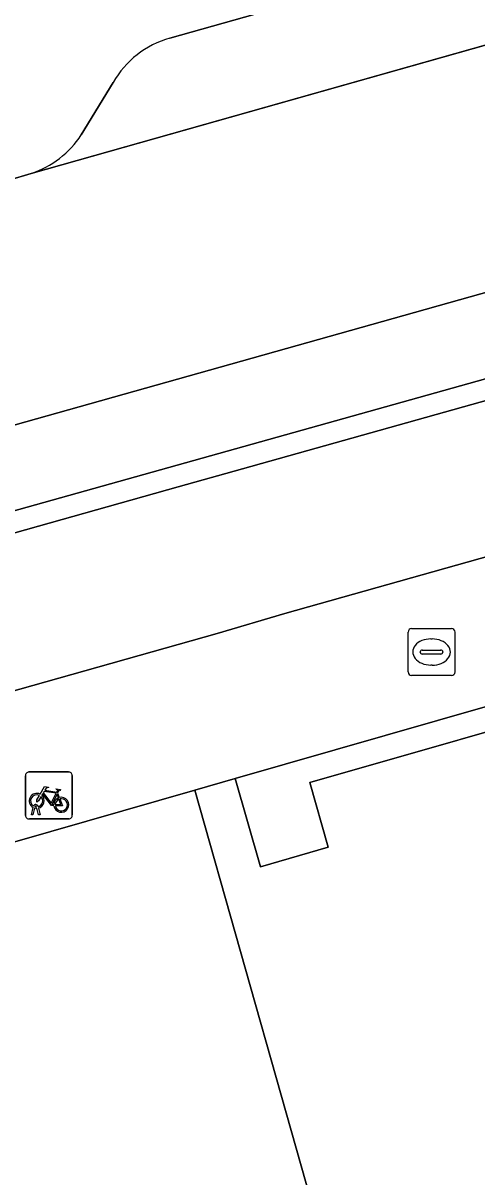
# Model space of a CAD drawing. Extents: x 159680 to 160786, y 387323 to 388340.
# Drawn here: x 159958.83 to 159968.51, y 388219.75 to 388244.36 of the extents above; entities that cross this region are included whole.
import ezdxf

# ---------------------------------------------------------------- set-up
doc = ezdxf.new("R2010")
doc.units = 0
for name, color, linetype in [('IMGEO_Berm_groen', 7, 'Continuous'), ('IMGEO_Brandkraan', 7, 'Continuous'), ('IMGEO_Fietsenrek', 7, 'Continuous'), ('IMGEO_Groenvoorziening', 7, 'Continuous'), ('IMGEO_Pand', 7, 'Continuous'), ('IMGEO_Parkeervlak_open', 7, 'Continuous'), ('IMGEO_Rijbaan_lokaal_open', 7, 'Continuous'), ('IMGEO_Voetpad_open', 7, 'Continuous')]:
    doc.layers.add(name, color=color, linetype=linetype)

msp = doc.modelspace()

# ---------------------------------------------------------------- linework, layer by layer
at = {"layer": 'IMGEO_Berm_groen'}
for points in [[(159961.96, 388244.034), (159983.15, 388250), (159985.278, 388250.601), (159993.494, 388252.918)], [(159960.071, 388241.974), (159960.749, 388243.086)], [(159958.522, 388241.005), (159958.999, 388241.151)]]:
    msp.add_lwpolyline(points, dxfattribs=at)
for centre, radius, start, end in [((159962.506, 388242.09), 2.02, 105.6739, 150.4355), ((159958.378, 388243.069), 2.016, 287.933, 327.0956)]:
    msp.add_arc(centre, radius, start, end, dxfattribs=at)
at = {"layer": 'IMGEO_Brandkraan'}
for p, q in [((159967.044, 388230.515), (159967.044, 388231.367)), ((159967.119, 388231.441), (159967.971, 388231.441)), ((159968.045, 388231.367), (159968.045, 388230.515)), ((159967.532, 388231.221), (159967.557, 388231.221)), ((159967.303, 388230.935), (159967.303, 388230.947)), ((159967.741, 388230.898), (159967.343, 388230.898)), ((159967.346, 388230.984), (159967.744, 388230.984)), ((159967.787, 388230.947), (159967.787, 388230.935)), ((159967.555, 388230.661), (159967.53, 388230.661)), ((159967.971, 388230.441), (159967.119, 388230.441))]:
    msp.add_line(p, q, dxfattribs=at)
for points in [[(159967.044, 388230.515), (159967.044, 388231.367)], [(159967.119, 388231.441), (159967.971, 388231.441)], [(159968.045, 388231.367), (159968.045, 388230.515)], [(159967.971, 388230.441), (159967.119, 388230.441)]]:
    msp.add_lwpolyline(points, dxfattribs=at)
for centre, radius, start, end in [((159967.121, 388231.365), 0.0765, 91.552, 178.448), ((159967.121, 388231.365), 0.0765, 91.552, 178.448), ((159967.969, 388231.365), 0.0765, 1.552, 88.448), ((159967.969, 388231.365), 0.0765, 1.552, 88.448), ((159967.343, 388230.944), 0.0403, 85.8775, 175.7526), ((159967.34, 388230.934), 0.0366, 178.938, 274.7102), ((159967.744, 388230.941), 0.043, 264.8664, 352.4533), ((159967.748, 388230.946), 0.0386, 1.7309, 96.639), ((159967.121, 388230.517), 0.0765, 181.552, 268.448), ((159967.121, 388230.517), 0.0765, 181.552, 268.448), ((159967.969, 388230.517), 0.0765, 271.552, 358.448), ((159967.969, 388230.517), 0.0765, 271.552, 358.448)]:
    msp.add_arc(centre, radius, start, end, dxfattribs=at)
for centre, major_axis, ratio, start_param, end_param in [((159967.531, 388230.941), (-0.387, 0.002), 0.722429, 4.712389, 7.853982), ((159967.556, 388230.941), (-0.39, 0.002), 0.717154, 1.570796, 4.712389)]:
    msp.add_ellipse(centre, major_axis=major_axis, ratio=ratio, start_param=start_param, end_param=end_param, dxfattribs=at)
at = {"layer": 'IMGEO_Fietsenrek'}
for p, q in [((159958.953, 388228.382), (159959.794, 388228.382)), ((159959.794, 388228.382), (159958.953, 388228.382)), ((159958.878, 388227.457), (159958.878, 388228.298)), ((159958.878, 388228.298), (159958.878, 388227.457)), ((159959.878, 388228.307), (159959.878, 388227.466)), ((159959.878, 388227.466), (159959.878, 388228.307)), ((159959.565, 388227.931), (159959.601, 388227.836)), ((159959.005, 388227.466), (159959.044, 388227.626)), ((159959.074, 388227.614), (159959.039, 388227.466)), ((159959.116, 388227.638), (159959.115, 388227.642)), ((159959.157, 388227.466), (159959.123, 388227.608)), ((159959.147, 388227.649), (159959.148, 388227.642)), ((159959.155, 388227.612), (159959.19, 388227.466)), ((159959.803, 388227.382), (159958.962, 388227.382)), ((159958.962, 388227.382), (159959.803, 388227.382)), ((159959.039, 388227.466), (159959.005, 388227.466)), ((159959.19, 388227.466), (159959.157, 388227.466))]:
    msp.add_line(p, q, dxfattribs=at)
for points in [[(159959.191, 388227.908), (159959.286, 388228.072), (159959.372, 388228.058), (159959.374, 388228.049), (159959.318, 388228.038), (159959.291, 388227.993), (159959.547, 388227.952)], [(159959.212, 388227.856), (159959.16, 388227.766), (159959.12, 388227.741), (159959.121, 388227.788), (159959.176, 388227.882)], [(159959.487, 388227.664), (159959.437, 388227.664), (159959.246, 388227.915), (159959.227, 388227.883)], [(159959.534, 388227.927), (159959.277, 388227.968), (159959.26, 388227.939), (159959.427, 388227.719), (159959.534, 388227.927)], [(159959.582, 388227.829), (159959.552, 388227.906), (159959.443, 388227.688), (159959.486, 388227.688)], [(159959.547, 388227.952), (159959.572, 388228.001), (159959.566, 388228.005), (159959.543, 388228.009), (159959.531, 388228.016), (159959.53, 388228.019), (159959.532, 388228.024), (159959.627, 388228.009), (159959.629, 388227.999), (159959.619, 388227.986), (159959.607, 388227.98), (159959.593, 388227.986), (159959.565, 388227.931)], [(159959.516, 388227.688), (159959.636, 388227.687), (159959.592, 388227.801)], [(159959.612, 388227.808), (159959.667, 388227.663), (159959.517, 388227.663)]]:
    msp.add_lwpolyline(points, dxfattribs=at)
for centre, radius, start, end in [((159958.956, 388228.304), 0.0779, 92.4484, 184.2845), ((159958.956, 388228.304), 0.0779, 92.4484, 184.2845), ((159959.8, 388228.304), 0.0779, 2.4484, 94.2845), ((159959.8, 388228.304), 0.0779, 2.4484, 94.2845), ((159959.118, 388227.767), 0.159, 62.6766, 242.1369), ((159959.118, 388227.767), 0.129, 63.3192, 238.903), ((159959.118, 388227.767), 0.129, 283.6043, 43.4302), ((159959.118, 388227.767), 0.159, 283.5766, 46.6042), ((159959.645, 388227.683), 0.159, 113.3408, 178.3217), ((159959.645, 388227.683), 0.159, 187.0065, 105.7708), ((159959.098, 388227.638), 0.0499, 12.8025, 158.6934), ((159959.118, 388227.767), 0.159, 253.9967, 271.7867), ((159959.098, 388227.638), 0.0174, 12.8025, 163.4502), ((159959.118, 388227.767), 0.129, 253.415, 269.0204), ((159959.645, 388227.683), 0.129, 113.923, 177.9556), ((159959.645, 388227.683), 0.129, 188.6715, 104.5883), ((159958.956, 388227.46), 0.0779, 182.4484, 274.2845), ((159958.956, 388227.46), 0.0779, 182.4484, 274.2845), ((159959.8, 388227.46), 0.0779, 272.4484, 4.2845), ((159959.8, 388227.46), 0.0779, 272.4484, 4.2845)]:
    msp.add_arc(centre, radius, start, end, dxfattribs=at)
at = {"layer": 'IMGEO_Groenvoorziening'}
msp.add_lwpolyline([(159954.818, 388229.039), (159962.971, 388231.336), (159964.414, 388231.76), (159974.169, 388234.507), (159973.301, 388237.596), (159963.511, 388234.846), (159962.139, 388234.461), (159958.142, 388233.338), (159952.787, 388231.833), (159953.361, 388229.839)], dxfattribs=at)
at = {"layer": 'IMGEO_Pand'}
for points in [[(159996.387, 388237.706), (159995.562, 388237.47), (159996.1, 388235.596), (159994.64, 388235.177), (159994.246, 388236.552), (159987.883, 388234.729), (159988.029, 388234.22), (159971.457, 388229.469), (159971.311, 388229.979), (159964.946, 388228.16), (159965.342, 388226.776), (159963.891, 388226.361), (159963.353, 388228.241), (159962.495, 388227.995), (159966.388, 388214.227), (159969.283, 388203.991), (160000, 388212.678), (160002.958, 388213.515), (160000.28, 388222.994), (160000.662, 388223.107), (160000, 388225.48), (159996.574, 388237.76)], [(159966.388, 388214.227), (159962.495, 388227.995), (159955.575, 388226.013), (159954.634, 388225.743), (159951.665, 388224.892), (159951.029, 388224.71), (159936.622, 388220.583), (159940.238, 388207.656), (159940.393, 388207.1), (159941.49, 388203.168), (159945.924, 388187.271), (159947.285, 388182.459), (159947.404, 388182.493), (159973.293, 388189.814), (159971.932, 388194.626), (159969.283, 388203.991)]]:
    msp.add_lwpolyline(points, close=True, dxfattribs=at)
at = {"layer": 'IMGEO_Parkeervlak_open'}
for points in [[(160038.617, 388258.278), (160009.184, 388250), (160000, 388247.417), (159952.178, 388233.968), (159948.035, 388232.803), (159858.217, 388207.473), (159858.303, 388207.163), (159858.874, 388207.325)], [(159993.494, 388252.918), (159985.278, 388250.601), (159983.15, 388250), (159961.96, 388244.034)], [(159958.999, 388241.151), (159990.313, 388250), (159997.143, 388251.93)], [(159956.659, 388233.393), (159958.021, 388233.781), (159992.349, 388243.389)], [(159960.749, 388243.086), (159960.071, 388241.974)]]:
    msp.add_lwpolyline(points, dxfattribs=at)
for centre, radius, start, end in [((159962.506, 388242.09), 2.02, 105.6739, 150.4355), ((159958.378, 388243.069), 2.016, 287.933, 327.0956)]:
    msp.add_arc(centre, radius, start, end, dxfattribs=at)
at = {"layer": 'IMGEO_Rijbaan_lokaal_open'}
for points in [[(159948.035, 388232.803), (159952.178, 388233.968), (160000, 388247.417), (160009.184, 388250), (160038.617, 388258.278), (160038.735, 388258.311), (160039.171, 388258.474), (160046.952, 388260.666), (160055.779, 388263.153), (160060.574, 388264.522), (160068.797, 388266.853)], [(159990.313, 388250), (159958.999, 388241.151), (159958.522, 388241.005), (159950.795, 388238.836), (159938.589, 388235.41), (159938.057, 388235.259), (159918.811, 388229.861), (159918.074, 388229.639), (159896.382, 388223.491), (159895.708, 388223.298), (159752.279, 388182.917), (159750.225, 388182.349), (159750.033, 388182.294), (159740.394, 388179.542), (159738.197, 388178.962), (159726.603, 388175.761), (159726.396, 388175.68), (159725.585, 388175.389)]]:
    msp.add_lwpolyline(points, dxfattribs=at)
at = {"layer": 'IMGEO_Voetpad_open'}
for points in [[(159992.349, 388243.389), (159958.021, 388233.781), (159958.142, 388233.338), (159962.139, 388234.461), (159963.511, 388234.846), (159973.301, 388237.596), (159974.169, 388234.507), (159964.414, 388231.76), (159962.971, 388231.336), (159954.818, 388229.039)], [(159905.403, 388211.829), (159917.383, 388215.156), (159920.726, 388216.048), (159924.56, 388217.113), (159924.3, 388218.048), (159936.392, 388221.407), (159936.622, 388220.583), (159951.029, 388224.71), (159950.686, 388225.927), (159951.324, 388226.107), (159954.294, 388226.947), (159954.634, 388225.743), (159955.575, 388226.013), (159962.495, 388227.995), (159963.353, 388228.241), (159995.562, 388237.47)]]:
    msp.add_lwpolyline(points, dxfattribs=at)
msp.add_lwpolyline([(159963.353, 388228.241), (159963.891, 388226.361), (159965.342, 388226.776), (159964.946, 388228.16), (159971.311, 388229.979), (159971.457, 388229.469), (159988.029, 388234.22), (159987.883, 388234.729), (159994.246, 388236.552), (159994.64, 388235.177), (159996.1, 388235.596), (159995.562, 388237.47)], close=True, dxfattribs=at)

doc.saveas('drawing.dxf')
